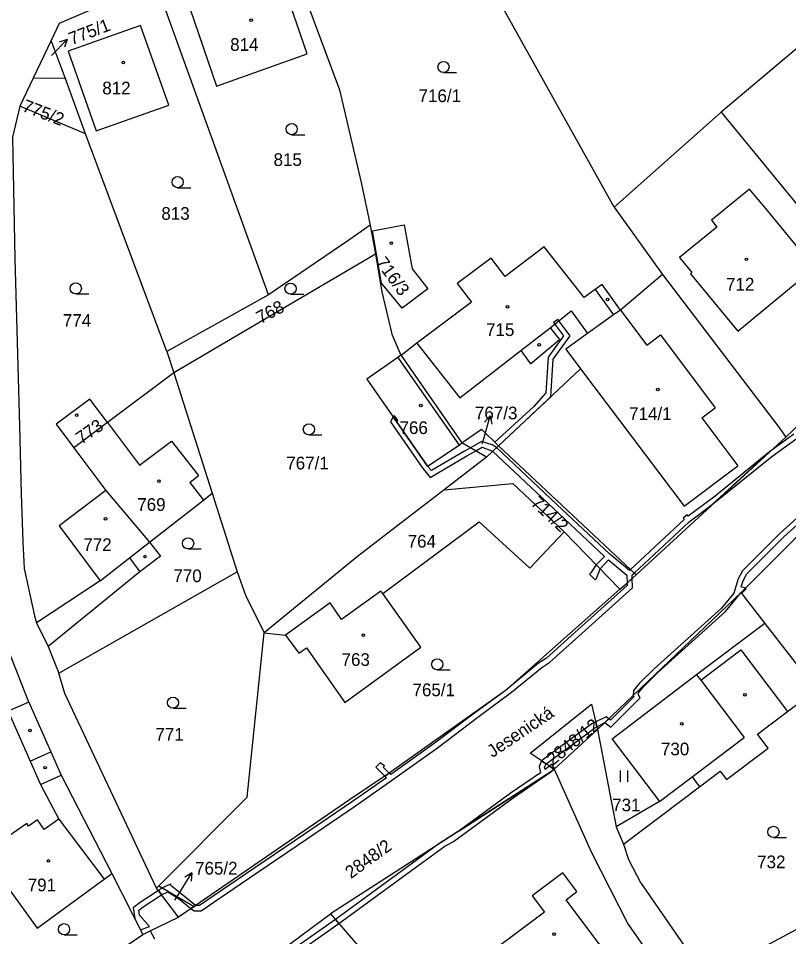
# Model space of a CAD drawing. Extents: x -562167 to -556918, y -1077891 to -1070763.
# Drawn here: x -558612.9 to -558509.8, y -1074168.9 to -1074045.9 of the extents above; entities that cross this region are included whole.
import ezdxf

# ---------------------------------------------------------------- set-up
doc = ezdxf.new("R2010")
doc.units = 0
for name, color, linetype in [('Hranice parcel', 7, 'Continuous'), ('Parcelní čísla', 7, 'Continuous'), ('Pop  PČ popisy', 7, 'Continuous'), ('Vnitřní kresba', 7, 'Continuous'), ('Věcná břemena k části', 7, 'Continuous'), ('Značky budov', 7, 'Continuous'), ('Značky kultur', 7, 'Continuous')]:
    doc.layers.add(name, color=color, linetype=linetype)

msp = doc.modelspace()

# ---------------------------------------------------------------- linework, layer by layer
at = {"layer": 'Hranice parcel'}
for p, q in [((-558533.18, -1074071.16), (-558557.42, -1074027.6)), ((-558579.45, -1074082.93), (-558594.57, -1074040.94)), ((-558504.53, -1074046.37), (-558518.85, -1074058.43)), ((-558608.54, -1074048.83), (-558610.95, -1074053.91)), ((-558606.69, -1074053.85), (-558608.54, -1074048.83)), ((-558610.95, -1074053.91), (-558612.72, -1074057.63)), ((-558610.95, -1074053.91), (-558606.69, -1074053.85)), ((-558603.93, -1074061.34), (-558606.69, -1074053.85)), ((-558603.93, -1074061.34), (-558612.72, -1074057.63)), ((-558518.85, -1074058.43), (-558533.18, -1074071.16)), ((-558518.85, -1074058.43), (-558495.07, -1074087.45)), ((-558593.05, -1074090.52), (-558603.93, -1074061.34)), ((-558515.03, -1074068.78), (-558520.15, -1074072.93)), ((-558533.18, -1074071.16), (-558526.7, -1074080.21)), ((-558565.82, -1074073.59), (-558565.14, -1074077.47)), ((-558565.14, -1074077.47), (-558592.14, -1074093.35)), ((-558526.7, -1074080.21), (-558532.33, -1074084.95)), ((-558579.45, -1074082.93), (-558593.05, -1074090.52)), ((-558510.2, -1074101.96), (-558495.07, -1074087.45)), ((-558593.05, -1074090.52), (-558592.14, -1074093.35)), ((-558561.72, -1074091.01), (-558561.7, -1074091.03)), ((-558561.7, -1074091.03), (-558553.57, -1074102.73)), ((-558592.14, -1074093.35), (-558601.02, -1074100.02)), ((-558592.14, -1074093.35), (-558586.99, -1074109.5)), ((-558601.02, -1074100.02), (-558605.51, -1074103.39)), ((-558553.57, -1074102.73), (-558550.95, -1074100.89)), ((-558550.95, -1074100.89), (-558548.66, -1074103.13)), ((-558530.24, -1074120.42), (-558510.2, -1074101.96)), ((-558605.51, -1074103.39), (-558601.22, -1074109.12)), ((-558550.27, -1074104.64), (-558553.57, -1074102.73)), ((-558548.66, -1074103.13), (-558550.27, -1074104.64)), ((-558548.66, -1074103.13), (-558530.24, -1074120.42)), ((-558550.27, -1074104.64), (-558555.95, -1074109.02)), ((-558601.22, -1074109.12), (-558595.37, -1074116.05)), ((-558586.99, -1074109.5), (-558583.64, -1074120.01)), ((-558539.88, -1074114.65), (-558532.39, -1074122.36)), ((-558607.5, -1074133.58), (-558583.64, -1074120.01)), ((-558516.19, -1074122.81), (-558535.39, -1074141.14)), ((-558610.5, -1074126.87), (-558608.94, -1074130.01)), ((-558580.01, -1074128.18), (-558577.17, -1074128.5)), ((-558611.55, -1074137.47), (-558614.22, -1074130.65)), ((-558608.94, -1074130.01), (-558607.5, -1074133.58)), ((-558544.41, -1074144.32), (-558536.21, -1074137.75)), ((-558536.21, -1074137.75), (-558535.39, -1074141.14)), ((-558535.39, -1074141.14), (-558541.2, -1074146.47)), ((-558535.39, -1074141.14), (-558532.9, -1074154.18)), ((-558541.2, -1074146.47), (-558544.41, -1074144.32)), ((-558532.9, -1074154.18), (-558531.92, -1074156.5)), ((-558600.43, -1074160.45), (-558596.27, -1074168.58)), ((-558594.44, -1074162.38), (-558594.15, -1074162.09)), ((-558591.51, -1074166.27), (-558594.44, -1074162.38)), ((-558594.15, -1074162.09), (-558589.4, -1074164.83)), ((-558520.86, -1074174.38), (-558498.72, -1074162.51)), ((-558539.6, -1074163.95), (-558538.16, -1074162.86)), ((-558589.4, -1074164.83), (-558591.51, -1074166.27)), ((-558595.28, -1074168.1), (-558591.51, -1074166.27)), ((-558593.68, -1074182.48), (-558571.16, -1074165.85)), ((-558613.15, -1074180.1), (-558596.27, -1074168.58)), ((-558596.27, -1074168.58), (-558595.28, -1074168.1)), ((-558595.28, -1074168.1), (-558594.73, -1074169.2))]:
    msp.add_line(p, q, dxfattribs=at)
for points in [[(-558578.81, -1074035.42), (-558576.85, -1074036.85), (-558569.93, -1074055.46), (-558567.03, -1074067.86), (-558565.82, -1074073.59)], [(-558594.57, -1074040.94), (-558598.17, -1074042.53), (-558607.47, -1074046.58), (-558608.54, -1074048.83)], [(-558586.39, -1074054.98), (-558574.25, -1074050.63), (-558577.51, -1074041.13), (-558583.64, -1074043.32), (-558583.98, -1074042.38), (-558590, -1074044.53), (-558586.39, -1074054.98)], [(-558592.79, -1074057.49), (-558596.57, -1074046.84), (-558606.28, -1074050.28), (-558602.5, -1074060.93), (-558592.79, -1074057.49)], [(-558612.72, -1074057.63), (-558613.74, -1074061.78), (-558613.41, -1074078.07), (-558612.8, -1074100.48), (-558612.54, -1074109.58), (-558612.33, -1074115.98), (-558612.18, -1074119.58), (-558610.78, -1074125.91), (-558610.5, -1074126.87)], [(-558520.15, -1074072.93), (-558519.41, -1074073.85), (-558524.41, -1074077.91), (-558522.76, -1074079.92), (-558522.95, -1074080.08), (-558516.62, -1074087.78), (-558506.33, -1074079.31), (-558512.65, -1074071.63), (-558515.03, -1074068.78)], [(-558565.82, -1074073.59), (-558568.7, -1074075.58), (-558579.45, -1074082.93)], [(-558565.53, -1074074.32), (-558561.29, -1074073.53), (-558560.2, -1074079.41), (-558558.13, -1074082.1), (-558561.57, -1074084.72), (-558564.32, -1074081.34), (-558565.53, -1074074.32)], [(-558532.33, -1074084.95), (-558534.78, -1074081.54), (-558535.71, -1074082.21), (-558537.19, -1074083.29), (-558542.56, -1074076.49), (-558547.76, -1074080.45), (-558549.63, -1074077.99), (-558554.18, -1074081.39), (-558552.29, -1074083.88), (-558559.57, -1074089.41), (-558561.7, -1074091.03)], [(-558565.14, -1074077.47), (-558564.26, -1074082.51), (-558562.95, -1074088.2), (-558561.72, -1074091.01)], [(-558526.7, -1074080.21), (-558510.98, -1074100.82), (-558510.2, -1074101.96)], [(-558532.33, -1074084.95), (-558533.26, -1074085.61), (-558536.75, -1074088.11), (-558539.64, -1074090.18), (-558537.66, -1074092.82), (-558548.66, -1074103.13)], [(-558561.72, -1074091.01), (-558562.12, -1074091.29), (-558566.28, -1074094.2), (-558558.18, -1074105.88), (-558553.92, -1074103.03), (-558553.57, -1074102.73)], [(-558601.02, -1074100.02), (-558603.37, -1074096.89), (-558607.86, -1074100.26), (-558605.51, -1074103.39)], [(-558555.95, -1074109.02), (-558546.74, -1074108.2), (-558539.88, -1074114.65)], [(-558499.17, -1074107.7), (-558508.98, -1074115.58), (-558516.19, -1074122.81)], [(-558601.22, -1074109.12), (-558607.48, -1074113.84), (-558601.99, -1074121.22), (-558610.5, -1074126.87)], [(-558595.37, -1074116.05), (-558588.16, -1074110.41), (-558586.99, -1074109.5)], [(-558555.95, -1074109.02), (-558567.52, -1074117.95), (-558580.01, -1074128.18)], [(-558564.14, -1074122.93), (-558551.23, -1074113.33), (-558544.48, -1074119.55), (-558539.88, -1074114.65)], [(-558595.37, -1074116.05), (-558593.91, -1074117.92), (-558596.66, -1074120), (-558608.94, -1074130.01)], [(-558583.64, -1074120.01), (-558582.51, -1074123.13), (-558580.01, -1074128.18)], [(-558532.39, -1074122.36), (-558531.33, -1074121.43), (-558530.24, -1074120.42)], [(-558532.39, -1074122.36), (-558547.76, -1074135.96), (-558563.3, -1074147), (-558568.59, -1074150.57), (-558589.4, -1074164.83)], [(-558564.14, -1074122.93), (-558564.4, -1074122.62), (-558569.67, -1074126.4), (-558571.21, -1074124.19), (-558577.17, -1074128.5)], [(-558577.17, -1074128.5), (-558575.4, -1074130.93), (-558574.35, -1074130.18), (-558569.22, -1074137.51), (-558559.05, -1074130.1), (-558564.14, -1074122.93)], [(-558516.19, -1074122.81), (-558515.92, -1074123.18), (-558513.01, -1074126.92)], [(-558513.01, -1074126.92), (-558522.13, -1074133.83), (-558533.46, -1074142.42), (-558527.12, -1074150.79), (-558532.9, -1074154.18)], [(-558513.01, -1074126.92), (-558508.33, -1074132.96), (-558506.36, -1074135.99)], [(-558594.15, -1074162.09), (-558582.3, -1074150.2), (-558580.01, -1074128.18)], [(-558594.44, -1074162.38), (-558606.7, -1074136.3), (-558607.5, -1074133.58)], [(-558531.92, -1074156.5), (-558521.73, -1074148.8), (-558518.98, -1074146.71), (-558518.11, -1074147.85), (-558512.56, -1074143.64), (-558513.98, -1074141.77), (-558509.95, -1074138.72), (-558506.36, -1074135.99)], [(-558611.55, -1074137.47), (-558614.32, -1074138.69), (-558611.37, -1074145.36), (-558609.99, -1074148.51), (-558607.51, -1074153.13), (-558609.48, -1074154.52), (-558610.38, -1074153.24), (-558611.56, -1074154.07), (-558611.82, -1074153.71), (-558617.63, -1074157.8)], [(-558611.55, -1074137.47), (-558608.59, -1074144.11), (-558607.19, -1074147.26), (-558600.43, -1074160.45)], [(-558541.2, -1074146.47), (-558541.65, -1074146.8), (-558571.16, -1074165.85)], [(-558541.2, -1074146.47), (-558536.23, -1074157.53), (-558531.36, -1074167.19), (-558526.3, -1074174.4)], [(-558531.92, -1074156.5), (-558531.27, -1074158.54), (-558529.65, -1074161.65), (-558520.86, -1074174.38)], [(-558617.63, -1074157.8), (-558610.42, -1074167.75), (-558601.47, -1074161.21), (-558600.43, -1074160.45)], [(-558538.16, -1074162.86), (-558540.05, -1074160.33), (-558544.15, -1074163.4), (-558542.51, -1074165.59), (-558549.2, -1074170.6), (-558546.38, -1074174.37), (-558545.87, -1074173.99), (-558543.13, -1074177.66), (-558534.3, -1074171.05), (-558539.6, -1074163.95)], [(-558571.16, -1074165.85), (-558543.16, -1074198.23), (-558554.85, -1074214.53)]]:
    msp.add_lwpolyline(points, dxfattribs=at)
at = {"layer": 'Pop  PČ popisy'}
for p, q in [((-558608.5, -1074050.85), (-558606.42, -1074048.69)), ((-558606.42, -1074048.69), (-558607.47, -1074049.06)), ((-558606.42, -1074048.69), (-558606.75, -1074049.76)), ((-558550.58, -1074102.02), (-558549.75, -1074099.14)), ((-558549.75, -1074099.14), (-558550.51, -1074099.96)), ((-558549.75, -1074099.14), (-558549.55, -1074100.24)), ((-558550.83, -1074102.87), (-558550.58, -1074102.02)), ((-558591.29, -1074162.89), (-558589.7, -1074160.34)), ((-558589.7, -1074160.34), (-558590.66, -1074160.93)), ((-558589.7, -1074160.34), (-558589.81, -1074161.46)), ((-558592, -1074164.01), (-558591.29, -1074162.89))]:
    msp.add_line(p, q, dxfattribs=at)
at = {"layer": 'Vnitřní kresba'}
for p, q in [((-558535.71, -1074082.21), (-558533.26, -1074085.61)), ((-558541.73, -1074087.33), (-558538.93, -1074085.07)), ((-558538.93, -1074085.07), (-558536.75, -1074088.11)), ((-558532.33, -1074084.95), (-558528.79, -1074089.65)), ((-558545.66, -1074090.38), (-558541.73, -1074087.33)), ((-558541.73, -1074087.33), (-558540.51, -1074088.91)), ((-558528.79, -1074089.65), (-558526.97, -1074088.28)), ((-558526.97, -1074088.28), (-558519.63, -1074098.03)), ((-558559.57, -1074089.41), (-558553.85, -1074096.7)), ((-558544.39, -1074092.14), (-558540.51, -1074088.91)), ((-558562.12, -1074091.29), (-558553.92, -1074103.03)), ((-558553.85, -1074096.7), (-558545.66, -1074090.38)), ((-558545.66, -1074090.38), (-558544.39, -1074092.14)), ((-558537.66, -1074092.82), (-558523.78, -1074111.22)), ((-558521.45, -1074099.4), (-558519.63, -1074098.03)), ((-558521.45, -1074099.4), (-558516.63, -1074105.81)), ((-558601.02, -1074100.02), (-558596.72, -1074105.73)), ((-558596.72, -1074105.73), (-558592.44, -1074102.5)), ((-558592.44, -1074102.5), (-558588.82, -1074107.12)), ((-558523.78, -1074111.22), (-558516.63, -1074105.81)), ((-558590, -1074108.05), (-558588.82, -1074107.12)), ((-558590, -1074108.05), (-558588.16, -1074110.41)), ((-558598.04, -1074118.14), (-558595.37, -1074116.05)), ((-558601.99, -1074121.22), (-558598.04, -1074118.14)), ((-558598.04, -1074118.14), (-558596.66, -1074120)), ((-558521.58, -1074134.54), (-558516.21, -1074130.47)), ((-558516.21, -1074130.47), (-558509.95, -1074138.72)), ((-558522.13, -1074133.83), (-558521.58, -1074134.54)), ((-558521.58, -1074134.54), (-558515.78, -1074142.19)), ((-558522.74, -1074147.47), (-558515.78, -1074142.19)), ((-558611.37, -1074145.36), (-558608.59, -1074144.11)), ((-558609.99, -1074148.51), (-558607.19, -1074147.26)), ((-558527.12, -1074150.79), (-558522.74, -1074147.47)), ((-558522.74, -1074147.47), (-558521.73, -1074148.8)), ((-558607.51, -1074153.13), (-558601.47, -1074161.21))]:
    msp.add_line(p, q, dxfattribs=at)
at = {"layer": 'Věcná břemena k části'}
for points in [[(-558549.13, -1074102.67), (-558548.66, -1074103.13), (-558541.67, -1074096.58), (-558541.32, -1074091.53), (-558539.06, -1074088.41), (-558540.73, -1074086.2), (-558541.28, -1074086.64), (-558539.94, -1074088.42), (-558542, -1074091.27), (-558542.34, -1074096.02), (-558543.94, -1074097.88)], [(-558549.44, -1074103.86), (-558541.33, -1074111.5), (-558534.46, -1074117.95), (-558535.57, -1074119.09), (-558535.04, -1074119.63), (-558533.94, -1074118.41), (-558531.46, -1074120.46), (-558531.43, -1074121.52), (-558531.33, -1074121.43), (-558530.75, -1074120.89), (-558530.77, -1074120.44), (-558530.49, -1074120.18), (-558531, -1074119.7), (-558531.13, -1074119.82), (-558533.74, -1074117.67), (-558540.85, -1074110.99), (-558548.92, -1074103.38), (-558549.5, -1074103), (-558550.91, -1074102.55), (-558552.41, -1074103.4), (-558553.23, -1074103.87), (-558557.64, -1074106.46), (-558558.18, -1074105.88), (-558562.33, -1074099.9), (-558562.78, -1074099.25), (-558563.12, -1074099.91), (-558558.88, -1074106.03), (-558557.8, -1074107.37), (-558552.89, -1074104.47), (-558551.71, -1074103.81), (-558550.83, -1074103.31)], [(-558562.57, -1074099.11), (-558562.78, -1074099.25), (-558562.33, -1074099.9), (-558562.12, -1074099.76)], [(-558523.82, -1074113.01), (-558531, -1074119.7), (-558530.49, -1074120.18), (-558523.11, -1074113.31), (-558520.04, -1074111.02), (-558512.36, -1074103.95), (-558519.67, -1074109.87), (-558523.28, -1074112.56), (-558523.41, -1074112.38), (-558523.95, -1074112.83)], [(-558535.7, -1074121.11), (-558535.52, -1074120.93), (-558535.04, -1074119.63), (-558535.57, -1074119.09), (-558536.29, -1074120.16), (-558536.47, -1074120.34)], [(-558530.71, -1074122.15), (-558530.75, -1074120.89), (-558531.33, -1074121.43), (-558531.43, -1074121.52), (-558531.43, -1074121.85), (-558537.97, -1074127.76), (-558542.22, -1074131.58), (-558543.29, -1074132.27), (-558547.76, -1074135.96), (-558551.85, -1074138.93), (-558557.26, -1074143.02), (-558563.08, -1074147.19), (-558563.3, -1074147), (-558563.88, -1074147.39), (-558563.66, -1074147.6), (-558568.19, -1074150.77), (-558573.52, -1074154.42), (-558583.64, -1074161.28), (-558588.68, -1074164.73), (-558589.22, -1074164.71), (-558589.4, -1074164.83), (-558589.83, -1074165.12), (-558589.41, -1074165.45), (-558588.46, -1074165.43), (-558583.24, -1074161.86), (-558573.12, -1074155), (-558567.79, -1074151.35), (-558562.97, -1074147.97), (-558556.84, -1074143.58), (-558551.43, -1074139.49), (-558546.92, -1074136.13), (-558542.87, -1074132.83), (-558541.8, -1074132.14), (-558537.51, -1074128.28)], [(-558518.28, -1074125.35), (-558516.19, -1074122.81), (-558530.63, -1074136.59), (-558530.55, -1074136.75), (-558533.66, -1074139.89), (-558533.89, -1074139.71), (-558534.4, -1074140.19), (-558533.61, -1074140.83), (-558529.71, -1074136.89), (-558529.94, -1074136.41), (-558529.9, -1074136.21), (-558529.25, -1074135.43), (-558527.32, -1074133.52)], [(-558515.52, -1074122.31), (-558515.6, -1074122.22), (-558516.19, -1074122.81), (-558516.12, -1074122.9)], [(-558539.29, -1074142.66), (-558542.9, -1074145.33), (-558542.27, -1074145.75), (-558538.87, -1074143.22), (-558535.8, -1074140.98), (-558535.47, -1074140.8), (-558535.64, -1074140.12), (-558536.16, -1074140.38)], [(-558533.89, -1074139.71), (-558534.22, -1074139.44), (-558535.64, -1074140.12), (-558535.47, -1074140.8), (-558534.4, -1074140.19)], [(-558541.65, -1074146.8), (-558541.2, -1074146.47), (-558541.84, -1074146.04), (-558542.41, -1074146.5), (-558542.48, -1074146.19), (-558542.27, -1074145.75), (-558542.9, -1074145.33), (-558543.22, -1074146.1), (-558543.03, -1074146.96), (-558547.11, -1074149.71), (-558553.94, -1074154.73)], [(-558565.07, -1074146.2), (-558563.88, -1074147.39), (-558563.3, -1074147), (-558564.09, -1074146.2), (-558563.92, -1074146.02), (-558564.48, -1074145.6)], [(-558541.53, -1074145.8), (-558541.84, -1074146.04), (-558541.2, -1074146.47), (-558541.11, -1074146.39)], [(-558546.71, -1074150.29), (-558541.65, -1074146.8), (-558556.63, -1074156.47), (-558560.17, -1074159.06), (-558570.5, -1074166.61), (-558570.04, -1074167.14), (-558559.75, -1074159.62), (-558555.82, -1074156.75), (-558554.69, -1074156.16)], [(-558593.66, -1074162.37), (-558594.18, -1074162.72), (-558593.76, -1074163.29), (-558592.92, -1074162.89), (-558591.56, -1074163.75), (-558589.83, -1074165.12), (-558589.4, -1074164.83), (-558589.22, -1074164.71), (-558591.16, -1074163.17), (-558592.47, -1074162.08), (-558592.58, -1074161.86)], [(-558596.62, -1074164.31), (-558597.56, -1074165.05), (-558597.36, -1074166.44), (-558596.58, -1074167.98), (-558595.39, -1074167.53), (-558596.72, -1074166.02), (-558596.81, -1074165.35), (-558596.22, -1074164.89), (-558593.76, -1074163.29), (-558594.18, -1074162.72)], [(-558584.81, -1074176.81), (-558592, -1074182.04), (-558593.23, -1074182.85), (-558592.67, -1074183.31), (-558591.6, -1074182.62), (-558584.68, -1074177.59), (-558584.38, -1074178), (-558583.78, -1074177.64), (-558584.11, -1074177.18), (-558577.14, -1074172.13), (-558570.04, -1074167.14), (-558570.5, -1074166.61), (-558577.54, -1074171.55)]]:
    msp.add_lwpolyline(points, close=True, dxfattribs=at)
for points in [[(-558509.1, -1074101.56), (-558512.36, -1074103.95), (-558520.04, -1074111.02), (-558512.05, -1074104.59), (-558508.66, -1074102.1)], [(-558500.58, -1074105.5), (-558510.95, -1074114.83), (-558515.98, -1074119.89), (-558516.56, -1074120.94), (-558517.16, -1074122.89), (-558518.78, -1074124.87), (-558527.8, -1074133.01), (-558529.77, -1074134.95), (-558530.56, -1074135.91), (-558530.63, -1074136.59), (-558516.19, -1074122.81), (-558515.6, -1074122.22), (-558516.17, -1074122.05), (-558515.92, -1074121.22), (-558515.42, -1074120.31), (-558510.47, -1074115.33), (-558500.54, -1074106.38)]]:
    msp.add_lwpolyline(points, dxfattribs=at)
at = {"layer": 'Značky budov'}
for centre in [(-558581.76, -1074046.13), (-558598.88, -1074051.78), (-558563, -1074076), (-558515.47, -1074078.16), (-558534.05, -1074083.55), (-558547.46, -1074084.51), (-558543.2, -1074089.62), (-558527.32, -1074095.6), (-558559.05, -1074097.75), (-558605.13, -1074099.04), (-558594.11, -1074107.87), (-558601.26, -1074112.93), (-558595.98, -1074117.98), (-558566.75, -1074128.5), (-558515.66, -1074136.49), (-558524.13, -1074140.39), (-558611.38, -1074141.28), (-558609.34, -1074146.25), (-558608.92, -1074158.75), (-558541.22, -1074168.55)]:
    msp.add_circle(centre, 0.175, dxfattribs=at)
at = {"layer": 'Značky kultur'}
for p, q in [((-558556.02, -1074053.14), (-558554.27, -1074053.14)), ((-558576.35, -1074061.47), (-558574.6, -1074061.47)), ((-558591.61, -1074068.57), (-558589.86, -1074068.57)), ((-558605.25, -1074082.8), (-558603.5, -1074082.8)), ((-558576.49, -1074082.84), (-558574.74, -1074082.84)), ((-558574.04, -1074101.68), (-558572.29, -1074101.68)), ((-558590.21, -1074116.96), (-558588.46, -1074116.96)), ((-558556.86, -1074133.16), (-558555.11, -1074133.16)), ((-558592.23, -1074138.3), (-558590.48, -1074138.3)), ((-558532.34, -1074148.14), (-558532.34, -1074146.64)), ((-558531.34, -1074148.14), (-558531.34, -1074146.64)), ((-558511.84, -1074155.61), (-558510.09, -1074155.61)), ((-558606.82, -1074168.64), (-558605.07, -1074168.64))]:
    msp.add_line(p, q, dxfattribs=at)
for centre in [(-558556.02, -1074052.39), (-558576.35, -1074060.72), (-558591.61, -1074067.82), (-558605.25, -1074082.05), (-558576.49, -1074082.09), (-558574.04, -1074100.93), (-558590.21, -1074116.21), (-558556.86, -1074132.41), (-558592.23, -1074137.55), (-558511.84, -1074154.86), (-558606.82, -1074167.89)]:
    msp.add_circle(centre, 0.75, dxfattribs=at)

# ---------------------------------------------------------------- texts
at = {"layer": 'Parcelní čísla'}
for s, rotation, p in [('775/1', 21, (-558605.79, -1074049.48)), ('775/2', 339, (-558612.54, -1074058.27)), ('716/3', 306, (-558565.17, -1074078.6)), ('768', 28, (-558580.51, -1074086.84)), ('773', 35, (-558604.49, -1074103)), ('714/2', 317, (-558544.45, -1074110.96)), ('2848/12', 39, (-558541.38, -1074146.03)), ('2848/2', 36, (-558568.41, -1074161.19))]:
    msp.add_text(s, height=1.7, rotation=rotation, dxfattribs=at).set_placement(p)
for s, p in [('814', (-558584.58, -1074050.23)), ('812', (-558601.7, -1074056.06)), ('716/1', (-558559.36, -1074057.1)), ('815', (-558578.77, -1074065.65)), ('813', (-558593.79, -1074072.86)), ('712', (-558518.19, -1074082.34)), ('774', (-558606.98, -1074087.2)), ('715', (-558550.32, -1074088.43)), ('767/3', (-558551.81, -1074099.59)), ('714/1', (-558531.17, -1074099.7)), ('766', (-558561.91, -1074101.56)), ('767/1', (-558577.07, -1074106.3)), ('769', (-558597.02, -1074111.85)), ('772', (-558604.24, -1074117.23)), ('764', (-558560.82, -1074116.77)), ('770', (-558592.18, -1074121.4)), ('763', (-558569.67, -1074132.62)), ('765/1', (-558560.17, -1074136.68)), ('771', (-558594.59, -1074142.64)), ('730', (-558526.91, -1074144.6)), ('731', (-558533.44, -1074152.1)), ('765/2', (-558589.28, -1074160.57)), ('732', (-558514.03, -1074159.72)), ('791', (-558611.68, -1074162.81))]:
    msp.add_text(s, height=1.7, dxfattribs=at).set_placement(p)
at = {"layer": 'Pop  PČ popisy'}
msp.add_text('Jesenická', height=1.7, rotation=34, dxfattribs=at).set_placement((-558549.46, -1074144.97))

doc.saveas('drawing.dxf')
